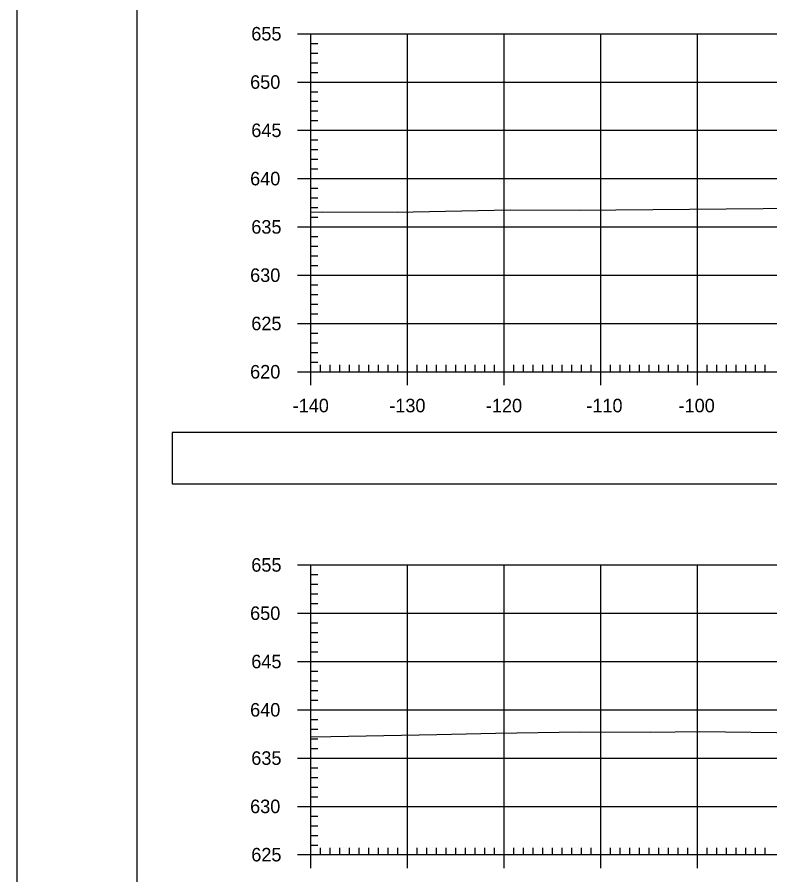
# Model space of a CAD drawing. Extents: x 1381471 to 1382703, y 370300 to 371487.
# Drawn here: x 1381834.4 to 1381912.3, y 371039.5 to 371128.3 of the extents above; entities that cross this region are included whole.
import ezdxf

# ---------------------------------------------------------------- set-up
doc = ezdxf.new("R2010")
doc.units = 0
for name, color, linetype in [('Level 18', 7, 'Continuous'), ('Level 22', 7, 'Continuous'), ('Level 26', 7, 'Continuous'), ('Level 4', 7, 'Continuous'), ('Level 5', 7, 'Continuous'), ('Level 6', 7, 'Continuous')]:
    doc.layers.add(name, color=color, linetype=linetype)

msp = doc.modelspace()

# ---------------------------------------------------------------- linework, layer by layer
at = {"layer": 'Level 18'}
for points in [[(1381864.772, 371108.078), (1381865.976, 371108.088), (1381873.71, 371108.053), (1381885.41, 371108.295), (1381892.552, 371108.284), (1381915.382, 371108.479), (1381926.247, 371108.792), (1381940.386, 371109.168), (1381960.604, 371109.403), (1381972.783, 371109.721), (1381983.377, 371109.751), (1381985.775, 371109.162), (1381987.759, 371108.574), (1381991.332, 371109.19)], [(1381864.772, 371053.733), (1381866.819, 371053.78), (1381877.788, 371053.995), (1381883.886, 371054.108), (1381892.68, 371054.277), (1381899.926, 371054.23), (1381905.023, 371054.302), (1381915.624, 371054.159), (1381916.856, 371054.17), (1381920.322, 371054.218), (1381929.942, 371054.047), (1381937.36, 371053.717), (1381942.702, 371053.56), (1381955.573, 371053.183), (1381960.873, 371053.094), (1381967.986, 371053.284), (1381982.422, 371053.683), (1381985.357, 371053.452), (1381987.306, 371053.246), (1381990.383, 371054.284)]]:
    msp.add_lwpolyline(points, dxfattribs=at)
at = {"layer": 'Level 22'}
for p, q in [((1381864.772, 371126.544), (1382144.772, 371126.544)), ((1381864.772, 371091.544), (1381864.772, 371126.544)), ((1381874.772, 371091.544), (1381874.772, 371126.544)), ((1381884.772, 371091.544), (1381884.772, 371126.544)), ((1381894.772, 371091.544), (1381894.772, 371126.544)), ((1381904.772, 371091.544), (1381904.772, 371126.544)), ((1381864.772, 371121.544), (1382144.772, 371121.544)), ((1381864.772, 371116.544), (1382144.772, 371116.544)), ((1381864.772, 371111.544), (1382144.772, 371111.544)), ((1381864.772, 371106.544), (1382144.772, 371106.544)), ((1381864.772, 371101.544), (1382144.772, 371101.544)), ((1381864.772, 371096.544), (1382144.772, 371096.544)), ((1381864.772, 371091.544), (1382144.772, 371091.544)), ((1381864.772, 371071.544), (1382144.772, 371071.544)), ((1381864.772, 371041.544), (1381864.772, 371071.544)), ((1381874.772, 371041.544), (1381874.772, 371071.544)), ((1381884.772, 371041.544), (1381884.772, 371071.544)), ((1381894.772, 371041.544), (1381894.772, 371071.544)), ((1381904.772, 371041.544), (1381904.772, 371071.544)), ((1381864.772, 371066.544), (1382144.772, 371066.544)), ((1381864.772, 371061.544), (1382144.772, 371061.544)), ((1381864.772, 371056.544), (1382144.772, 371056.544)), ((1381864.772, 371051.544), (1382144.772, 371051.544)), ((1381864.772, 371046.544), (1382144.772, 371046.544)), ((1381864.772, 371041.544), (1382144.772, 371041.544))]:
    msp.add_line(p, q, dxfattribs=at)
at = {"layer": 'Level 26'}
for points in [[(1381834.365, 371187.641), (1382167.705, 371187.641), (1382167.705, 370974.304), (1381834.365, 370974.304)], [(1382080.692, 371183.746), (1382100.312, 371183.746), (1382100.312, 371173.866), (1382116.424, 371173.866), (1382139.624, 371173.866), (1382139.624, 371141.196), (1382162.831, 371141.196), (1382162.952, 370978.286), (1381846.772, 370978.286), (1381846.772, 371183.746)]]:
    msp.add_lwpolyline(points, close=True, dxfattribs=at)
at = {"layer": 'Level 4'}
for p, q in [((1381863.372, 371126.544), (1381866.172, 371126.544)), ((1381864.772, 371091.544), (1381864.772, 371126.544)), ((1381864.772, 371125.544), (1381865.472, 371125.544)), ((1381864.772, 371124.544), (1381865.472, 371124.544)), ((1381864.772, 371123.544), (1381865.472, 371123.544)), ((1381864.772, 371122.544), (1381865.472, 371122.544)), ((1381863.372, 371121.544), (1381866.172, 371121.544)), ((1381864.772, 371120.544), (1381865.472, 371120.544)), ((1381864.772, 371119.544), (1381865.472, 371119.544)), ((1381864.772, 371118.544), (1381865.472, 371118.544)), ((1381864.772, 371117.544), (1381865.472, 371117.544)), ((1381863.372, 371116.544), (1381866.172, 371116.544)), ((1381864.772, 371115.544), (1381865.472, 371115.544)), ((1381864.772, 371114.544), (1381865.472, 371114.544)), ((1381864.772, 371113.544), (1381865.472, 371113.544)), ((1381864.772, 371112.544), (1381865.472, 371112.544)), ((1381863.372, 371111.544), (1381866.172, 371111.544)), ((1381864.772, 371110.544), (1381865.472, 371110.544)), ((1381864.772, 371109.544), (1381865.472, 371109.544)), ((1381864.772, 371108.544), (1381865.472, 371108.544)), ((1381864.772, 371107.544), (1381865.472, 371107.544)), ((1381863.372, 371106.544), (1381866.172, 371106.544)), ((1381864.772, 371105.544), (1381865.472, 371105.544)), ((1381864.772, 371104.544), (1381865.472, 371104.544)), ((1381864.772, 371103.544), (1381865.472, 371103.544)), ((1381864.772, 371102.544), (1381865.472, 371102.544)), ((1381863.372, 371101.544), (1381866.172, 371101.544)), ((1381864.772, 371100.544), (1381865.472, 371100.544)), ((1381864.772, 371099.544), (1381865.472, 371099.544)), ((1381864.772, 371098.544), (1381865.472, 371098.544)), ((1381864.772, 371097.544), (1381865.472, 371097.544)), ((1381863.372, 371096.544), (1381866.172, 371096.544)), ((1381864.772, 371095.544), (1381865.472, 371095.544)), ((1381864.772, 371094.544), (1381865.472, 371094.544)), ((1381864.772, 371093.544), (1381865.472, 371093.544)), ((1381864.772, 371090.144), (1381864.772, 371092.944)), ((1381864.772, 371092.544), (1381865.472, 371092.544)), ((1381874.772, 371090.144), (1381874.772, 371092.944)), ((1381884.772, 371090.144), (1381884.772, 371092.944)), ((1381894.772, 371090.144), (1381894.772, 371092.944)), ((1381904.772, 371090.144), (1381904.772, 371092.944)), ((1381863.372, 371091.544), (1381866.172, 371091.544)), ((1381864.772, 371091.544), (1382144.772, 371091.544)), ((1381865.772, 371091.544), (1381865.772, 371092.244)), ((1381866.772, 371091.544), (1381866.772, 371092.244)), ((1381867.772, 371091.544), (1381867.772, 371092.244)), ((1381868.772, 371091.544), (1381868.772, 371092.244)), ((1381869.772, 371091.544), (1381869.772, 371092.244)), ((1381870.772, 371091.544), (1381870.772, 371092.244)), ((1381871.772, 371091.544), (1381871.772, 371092.244)), ((1381872.772, 371091.544), (1381872.772, 371092.244)), ((1381873.772, 371091.544), (1381873.772, 371092.244)), ((1381875.772, 371091.544), (1381875.772, 371092.244)), ((1381876.772, 371091.544), (1381876.772, 371092.244)), ((1381877.772, 371091.544), (1381877.772, 371092.244)), ((1381878.772, 371091.544), (1381878.772, 371092.244)), ((1381879.772, 371091.544), (1381879.772, 371092.244)), ((1381880.772, 371091.544), (1381880.772, 371092.244)), ((1381881.772, 371091.544), (1381881.772, 371092.244)), ((1381882.772, 371091.544), (1381882.772, 371092.244)), ((1381883.772, 371091.544), (1381883.772, 371092.244)), ((1381885.772, 371091.544), (1381885.772, 371092.244)), ((1381886.772, 371091.544), (1381886.772, 371092.244)), ((1381887.772, 371091.544), (1381887.772, 371092.244)), ((1381888.772, 371091.544), (1381888.772, 371092.244)), ((1381889.772, 371091.544), (1381889.772, 371092.244)), ((1381890.772, 371091.544), (1381890.772, 371092.244)), ((1381891.772, 371091.544), (1381891.772, 371092.244)), ((1381892.772, 371091.544), (1381892.772, 371092.244)), ((1381893.772, 371091.544), (1381893.772, 371092.244)), ((1381895.772, 371091.544), (1381895.772, 371092.244)), ((1381896.772, 371091.544), (1381896.772, 371092.244)), ((1381897.772, 371091.544), (1381897.772, 371092.244)), ((1381898.772, 371091.544), (1381898.772, 371092.244)), ((1381899.772, 371091.544), (1381899.772, 371092.244)), ((1381900.772, 371091.544), (1381900.772, 371092.244)), ((1381901.772, 371091.544), (1381901.772, 371092.244)), ((1381902.772, 371091.544), (1381902.772, 371092.244)), ((1381903.772, 371091.544), (1381903.772, 371092.244)), ((1381905.772, 371091.544), (1381905.772, 371092.244)), ((1381906.772, 371091.544), (1381906.772, 371092.244)), ((1381907.772, 371091.544), (1381907.772, 371092.244)), ((1381908.772, 371091.544), (1381908.772, 371092.244)), ((1381909.772, 371091.544), (1381909.772, 371092.244)), ((1381910.772, 371091.544), (1381910.772, 371092.244)), ((1381911.772, 371091.544), (1381911.772, 371092.244)), ((1381863.372, 371071.544), (1381866.172, 371071.544)), ((1381864.772, 371041.544), (1381864.772, 371071.544)), ((1381864.772, 371070.544), (1381865.472, 371070.544)), ((1381864.772, 371069.544), (1381865.472, 371069.544)), ((1381864.772, 371068.544), (1381865.472, 371068.544)), ((1381864.772, 371067.544), (1381865.472, 371067.544)), ((1381863.372, 371066.544), (1381866.172, 371066.544)), ((1381864.772, 371065.544), (1381865.472, 371065.544)), ((1381864.772, 371064.544), (1381865.472, 371064.544)), ((1381864.772, 371063.544), (1381865.472, 371063.544)), ((1381864.772, 371062.544), (1381865.472, 371062.544)), ((1381863.372, 371061.544), (1381866.172, 371061.544)), ((1381864.772, 371060.544), (1381865.472, 371060.544)), ((1381864.772, 371059.544), (1381865.472, 371059.544)), ((1381864.772, 371058.544), (1381865.472, 371058.544)), ((1381864.772, 371057.544), (1381865.472, 371057.544)), ((1381863.372, 371056.544), (1381866.172, 371056.544)), ((1381864.772, 371055.544), (1381865.472, 371055.544)), ((1381864.772, 371054.544), (1381865.472, 371054.544)), ((1381864.772, 371053.544), (1381865.472, 371053.544)), ((1381864.772, 371052.544), (1381865.472, 371052.544)), ((1381863.372, 371051.544), (1381866.172, 371051.544)), ((1381864.772, 371050.544), (1381865.472, 371050.544)), ((1381864.772, 371049.544), (1381865.472, 371049.544)), ((1381864.772, 371048.544), (1381865.472, 371048.544)), ((1381864.772, 371047.544), (1381865.472, 371047.544)), ((1381863.372, 371046.544), (1381866.172, 371046.544)), ((1381864.772, 371045.544), (1381865.472, 371045.544)), ((1381864.772, 371044.544), (1381865.472, 371044.544)), ((1381864.772, 371043.544), (1381865.472, 371043.544)), ((1381864.772, 371040.144), (1381864.772, 371042.944)), ((1381874.772, 371040.144), (1381874.772, 371042.944)), ((1381884.772, 371040.144), (1381884.772, 371042.944)), ((1381894.772, 371040.144), (1381894.772, 371042.944)), ((1381904.772, 371040.144), (1381904.772, 371042.944)), ((1381864.772, 371042.544), (1381865.472, 371042.544)), ((1381865.772, 371041.544), (1381865.772, 371042.244)), ((1381866.772, 371041.544), (1381866.772, 371042.244)), ((1381867.772, 371041.544), (1381867.772, 371042.244)), ((1381868.772, 371041.544), (1381868.772, 371042.244)), ((1381869.772, 371041.544), (1381869.772, 371042.244)), ((1381870.772, 371041.544), (1381870.772, 371042.244)), ((1381871.772, 371041.544), (1381871.772, 371042.244)), ((1381872.772, 371041.544), (1381872.772, 371042.244)), ((1381873.772, 371041.544), (1381873.772, 371042.244)), ((1381875.772, 371041.544), (1381875.772, 371042.244)), ((1381876.772, 371041.544), (1381876.772, 371042.244)), ((1381877.772, 371041.544), (1381877.772, 371042.244)), ((1381878.772, 371041.544), (1381878.772, 371042.244)), ((1381879.772, 371041.544), (1381879.772, 371042.244)), ((1381880.772, 371041.544), (1381880.772, 371042.244)), ((1381881.772, 371041.544), (1381881.772, 371042.244)), ((1381882.772, 371041.544), (1381882.772, 371042.244)), ((1381883.772, 371041.544), (1381883.772, 371042.244)), ((1381885.772, 371041.544), (1381885.772, 371042.244)), ((1381886.772, 371041.544), (1381886.772, 371042.244)), ((1381887.772, 371041.544), (1381887.772, 371042.244)), ((1381888.772, 371041.544), (1381888.772, 371042.244)), ((1381889.772, 371041.544), (1381889.772, 371042.244)), ((1381890.772, 371041.544), (1381890.772, 371042.244)), ((1381891.772, 371041.544), (1381891.772, 371042.244)), ((1381892.772, 371041.544), (1381892.772, 371042.244)), ((1381893.772, 371041.544), (1381893.772, 371042.244)), ((1381895.772, 371041.544), (1381895.772, 371042.244)), ((1381896.772, 371041.544), (1381896.772, 371042.244)), ((1381897.772, 371041.544), (1381897.772, 371042.244)), ((1381898.772, 371041.544), (1381898.772, 371042.244)), ((1381899.772, 371041.544), (1381899.772, 371042.244)), ((1381900.772, 371041.544), (1381900.772, 371042.244)), ((1381901.772, 371041.544), (1381901.772, 371042.244)), ((1381902.772, 371041.544), (1381902.772, 371042.244)), ((1381903.772, 371041.544), (1381903.772, 371042.244)), ((1381905.772, 371041.544), (1381905.772, 371042.244)), ((1381906.772, 371041.544), (1381906.772, 371042.244)), ((1381907.772, 371041.544), (1381907.772, 371042.244)), ((1381908.772, 371041.544), (1381908.772, 371042.244)), ((1381909.772, 371041.544), (1381909.772, 371042.244)), ((1381910.772, 371041.544), (1381910.772, 371042.244)), ((1381911.772, 371041.544), (1381911.772, 371042.244)), ((1381863.372, 371041.544), (1381866.172, 371041.544)), ((1381864.772, 371041.544), (1382144.772, 371041.544))]:
    msp.add_line(p, q, dxfattribs=at)
at = {"layer": 'Level 6'}
msp.add_line((1381846.772, 370978.286), (1381846.772, 371183.746), dxfattribs=at)
msp.add_lwpolyline([(1381850.409, 371079.931), (1382159.135, 371079.931), (1382159.135, 371085.253), (1381850.409, 371085.253)], close=True, dxfattribs=at)

# ---------------------------------------------------------------- texts
at = {"layer": 'Level 5'}
for s, p in [('655', (1381858.599, 371125.844)), ('650', (1381858.478, 371120.844)), ('645', (1381858.599, 371115.844)), ('640', (1381858.478, 371110.844)), ('635', (1381858.599, 371105.844)), ('630', (1381858.478, 371100.844)), ('625', (1381858.599, 371095.844)), ('620', (1381858.478, 371090.844)), ('-140', (1381862.882, 371087.344)), ('-130', (1381872.882, 371087.344)), ('-120', (1381882.882, 371087.344)), ('-110', (1381893.278, 371087.344)), ('-100', (1381902.826, 371087.344)), ('655', (1381858.599, 371070.844)), ('650', (1381858.478, 371065.844)), ('645', (1381858.599, 371060.844)), ('640', (1381858.478, 371055.844)), ('635', (1381858.599, 371050.844)), ('630', (1381858.478, 371045.844)), ('625', (1381858.599, 371040.844))]:
    msp.add_text(s, height=1.4, dxfattribs=at).set_placement(p)

doc.saveas('drawing.dxf')
